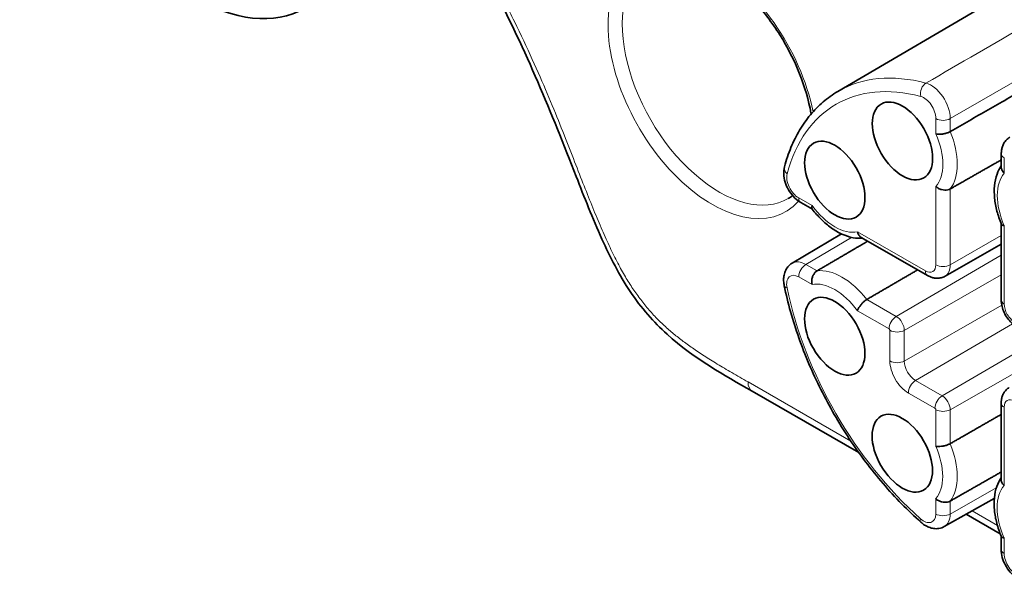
# Model space of a CAD drawing. Header units: millimetres. Extents: x 5 to 589, y 5 to 415.
# Tile 394 of 408: x 494.81 to 502.09, y 364.13 to 368.28. Entities that reach past the tile are written whole.
import ezdxf

# ---------------------------------------------------------------- set-up
doc = ezdxf.new("R2010")
doc.units = ezdxf.units.MM
doc.layers.add('Sichtbar (ISO)', color=7, linetype='Continuous', lineweight=35)
doc.layers.add('Sichtbar schmal (ISO)', color=7, linetype='Continuous', lineweight=18)

msp = doc.modelspace()

# ---------------------------------------------------------------- linework, layer by layer
at = {"layer": 'Sichtbar (ISO)'}
for p, q in [((500.8588401, 367.74744596), (503.78395462, 369.4625026)), ((501.81832924, 367.62073397), (501.81832769, 367.62073735)), ((502.06784102, 367.18689585), (502.06789527, 367.2873031)), ((500.67166106, 366.87742761), (500.58678632, 366.92624388)), ((502.06731194, 366.20777459), (502.06761606, 366.77059533)), ((500.52213415, 366.4793538), (500.8874141, 366.69550352)), ((501.52228074, 366.38818796), (501.03243104, 366.66992832)), ((501.65186195, 366.38257745), (502.06753424, 366.61917512)), ((500.22733905, 365.53312397), (501.01471278, 365.08026066)), ((502.06659478, 364.88059933), (502.06690023, 365.44587288)), ((502.01635209, 364.74151277), (501.64687812, 364.5331737)), ((501.80797281, 364.62401181), (502.06054611, 364.47874257)), ((502.0663169, 364.36634438), (502.06636983, 364.46429826))]:
    msp.add_line(p, q, dxfattribs=at)
for centre, major_axis in [((496.09663175, 369.7921628), (0.82540174, -1.4287099)), ((501.33753472, 367.38184763), (0.1575767, -0.27275371)), ((500.83757725, 367.09264808), (0.1575767, -0.27275371)), ((500.83695413, 365.93949954), (-0.1575767, 0.27275371)), ((501.33628849, 365.07555056), (-0.1575767, 0.27275371))]:
    msp.add_ellipse(centre, major_axis=major_axis, ratio=0.5788091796, dxfattribs=at)
for centre, major_axis, ratio, start_param, end_param in [((502.04928052, 367.79304112), (-0.14497056, 0.25093341), 0.5788091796, 0.2025543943, 0.2027572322), ((500.62419939, 366.30550072), (-0.10175576, 0.17403264), 0.5792646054, 0.003063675, 0.0038163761), ((501.54725009, 364.70843561), (0.09993759, -0.17508404), 0.5792624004, 6.2793752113, 6.2801282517)]:
    msp.add_ellipse(centre, major_axis=major_axis, ratio=ratio, start_param=start_param, end_param=end_param, dxfattribs=at)
for points, knots in [([(500.22734597, 365.53312), (500.01941888, 365.65266643), (499.80089558, 365.77097433), (499.49939621, 366.04278575), (499.40490382, 366.15091398), (499.24452951, 366.39097698), (499.17665586, 366.52429154), (499.04741834, 366.81055534), (498.9864, 366.96582572), (498.74461019, 367.58560449), (498.55471874, 368.05484106), (498.2769348, 368.57741363), (498.23709137, 368.64944006), (498.19649182, 368.72108598)], [0, 0, 0, 0, 0.17648121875, 0.17648121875, 0.26209610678, 0.26209610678, 0.35031826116, 0.35031826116, 0.45227510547, 0.45227510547, 0.75839082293, 0.75839082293, 0.8078172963, 0.8078172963, 0.8078172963, 0.8078172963]), ([(500.66240501, 367.58126275), (500.6620225, 367.58345703), (500.66163372, 367.58565377), (500.64435123, 367.68186397), (500.61590275, 367.78026348), (500.53811669, 367.97609613), (500.48866637, 368.07348985), (500.37382074, 368.25666844), (500.30841555, 368.3424038), (500.16898785, 368.49295979), (500.09501368, 368.5578209), (499.94719605, 368.66029193), (499.87339637, 368.69802817), (499.73401179, 368.74457935), (499.66870311, 368.75319438), (499.56236199, 368.74477016), (499.51908573, 368.73168144), (499.48089986, 368.71016221)], [3.3622120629, 3.3622120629, 3.3622120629, 3.3622120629, 3.3694359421, 3.3694359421, 3.6782491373, 3.6782491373, 3.9890402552, 3.9890402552, 4.3003400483, 4.3003400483, 4.6104656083, 4.6104656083, 4.9183881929, 4.9183881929, 5.2282591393, 5.2282591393, 5.4912791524, 5.4912791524, 5.4912791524, 5.4912791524]), ([(500.85883998, 367.7474459), (500.82084628, 367.72516937), (500.78484309, 367.69947916), (500.71739652, 367.64174962), (500.68595403, 367.60971387), (500.62802066, 367.5398869), (500.60152824, 367.50209812), (500.55370623, 367.42137047), (500.53237455, 367.37843214), (500.49496635, 367.28797682), (500.47888846, 367.24045929), (500.46545268, 367.19092314)], [5.50119006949, 5.50119006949, 5.50119006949, 5.50119006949, 5.60480666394, 5.60480666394, 5.70842325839, 5.70842325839, 5.81203985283, 5.81203985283, 5.91565644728, 5.91565644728, 6.01927304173, 6.01927304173, 6.01927304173, 6.01927304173]), ([(501.58451792, 367.43373831), (501.59028745, 367.43247078), (501.59692536, 367.4317241), (501.60408548, 367.4315134), (501.61124563, 367.43130271), (501.6189291, 367.43162868), (501.62675214, 367.43246889), (501.63457518, 367.4333091), (501.64253701, 367.43466282), (501.65027498, 367.43646883), (501.65801296, 367.43827485), (501.6655269, 367.44053386), (501.67244703, 367.44313198), (501.67936717, 367.4457301), (501.68569518, 367.44866728), (501.69116181, 367.45180185)], [0.00000041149, 0.00000041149, 0.00000041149, 0.00000041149, 0.2, 0.2, 0.2, 0.4, 0.4, 0.4, 0.6, 0.6, 0.6, 0.8, 0.8, 0.8, 1, 1, 1, 1]), ([(502.13067124, 367.40980583), (502.12158276, 367.40441147), (502.1132581, 367.39778084), (502.09886335, 367.3829578), (502.09278855, 367.37478843), (502.08287528, 367.35784118), (502.07902087, 367.34906641), (502.07314315, 367.3314195), (502.07111237, 367.32254084), (502.06849143, 367.30485945), (502.06790056, 367.29605164), (502.06789592, 367.28730247)], [5.50428902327, 5.50428902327, 5.50428902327, 5.50428902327, 5.66007025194, 5.66007025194, 5.81585148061, 5.81585148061, 5.97163270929, 5.97163270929, 6.12741393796, 6.12741393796, 6.28319516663, 6.28319516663, 6.28319516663, 6.28319516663]), ([(500.46545355, 367.19092304), (500.46071183, 367.17344187), (500.45921626, 367.15594477), (500.46059898, 367.11819532), (500.46440561, 367.09797588), (500.4765831, 367.05864856), (500.48498889, 367.03954811), (500.50560814, 367.00350195), (500.51781659, 366.98656618), (500.54553374, 366.95609508), (500.56101864, 366.9425358), (500.58106828, 366.92963183), (500.58390256, 366.92790321), (500.58678655, 366.9262445)], [1.3068738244, 1.3068738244, 1.3068738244, 1.3068738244, 1.6145853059, 1.6145853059, 1.9815310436, 1.9815310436, 2.3484767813, 2.3484767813, 2.7154225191, 2.7154225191, 3.0823682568, 3.0823682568, 3.141602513, 3.141602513, 3.141602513, 3.141602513]), ([(502.06784788, 367.19959607), (502.05467499, 367.18028808), (502.04420915, 367.15908294), (502.02673522, 367.10984981), (502.02078301, 367.08128846), (502.01510921, 367.02197489), (502.01538855, 366.99119926), (502.02154928, 366.92840399), (502.02743771, 366.8963802), (502.04431263, 366.83217032), (502.05530246, 366.79998621), (502.06856315, 366.7683238)], [5.7689186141, 5.7689186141, 5.7689186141, 5.7689186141, 5.9557905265, 5.9557905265, 6.1795201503, 6.1795201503, 6.4032497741, 6.4032497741, 6.6269793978, 6.6269793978, 6.8507090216, 6.8507090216, 6.8507090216, 6.8507090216]), ([(502.0678418, 367.18689544), (502.06784029, 367.18407574), (502.06812401, 367.18119998), (502.06869631, 367.17829413), (502.06988031, 367.17228239), (502.07230434, 367.16614161), (502.07590247, 367.16016125), (502.07950061, 367.15418089), (502.08427136, 367.14836016), (502.090053, 367.14297869)], [0.50332727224, 0.50332727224, 0.50332727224, 0.50332727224, 0.6, 0.6, 0.6, 0.8, 0.8, 0.8, 1, 1, 1, 1]), ([(501.58430828, 367.04596712), (501.59008148, 367.04059367), (501.59672329, 367.03585964), (501.60388371, 367.03193801), (501.61104413, 367.02801638), (501.61872388, 367.02490764), (501.62654297, 367.02271803), (501.63436206, 367.02052843), (501.64231994, 367.019257), (501.65005432, 367.01892577), (501.65778871, 367.01859455), (501.66529906, 367.01920571), (501.6722176, 367.02069897), (501.67913614, 367.02219223), (501.68546485, 367.02456591), (501.69093263, 367.02768258)], [0, 0, 0, 0, 0.2, 0.2, 0.2, 0.4, 0.4, 0.4, 0.6, 0.6, 0.6, 0.8, 0.8, 0.8, 1, 1, 1, 1]), ([(500.66940777, 366.90439391), (500.66762724, 366.89875837), (500.6668316, 366.89371046), (500.66699903, 366.88945535), (500.66716258, 366.88529862), (500.66824652, 366.8818993), (500.67016094, 366.87938822)], [0.00000064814, 0.00000064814, 0.00000064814, 0.00000064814, 0.2, 0.2, 0.2, 0.39537536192, 0.39537536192, 0.39537536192, 0.39537536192]), ([(500.67016093, 366.87938821), (500.69097515, 366.85209436), (500.71337455, 366.82650874), (500.76058393, 366.77984171), (500.78539054, 366.75875837), (500.83672244, 366.72208515), (500.86324783, 366.70648708), (500.91747191, 366.68181102), (500.9451905, 366.67272057), (500.99656525, 366.66330773), (501.02015625, 366.66180197), (501.04345384, 366.66358848)], [1.0032731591, 1.0032731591, 1.0032731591, 1.0032731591, 1.2270012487, 1.2270012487, 1.4507293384, 1.4507293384, 1.674457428, 1.674457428, 1.8981855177, 1.8981855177, 2.085000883, 2.085000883, 2.085000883, 2.085000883]), ([(502.08984336, 366.7552075), (502.08407383, 366.75647502), (502.07930469, 366.75830135), (502.07570278, 366.76056771), (502.07218506, 366.76278109), (502.06978192, 366.76541488), (502.06856316, 366.76832381)], [0.00000041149, 0.00000041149, 0.00000041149, 0.00000041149, 0.2, 0.2, 0.2, 0.39532409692, 0.39532409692, 0.39532409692, 0.39532409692]), ([(501.0324316, 366.66992966), (501.0299804, 366.67133942), (501.02762297, 366.67302562), (501.02538563, 366.67497742), (501.02075887, 366.67901366), (501.01664688, 366.68418724), (501.0132609, 366.69029333), (501.00987493, 366.69639941), (501.00721402, 366.70343735), (501.00543917, 366.7111234)], [0.50328640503, 0.50328640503, 0.50328640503, 0.50328640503, 0.6, 0.6, 0.6, 0.8, 0.8, 0.8, 0.99999973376, 0.99999973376, 0.99999973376, 0.99999973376]), ([(500.52205964, 366.47930715), (500.50995404, 366.47212163), (500.49924793, 366.46273111), (500.4820053, 366.4417203), (500.47544508, 366.4301601), (500.46591063, 366.4067003), (500.46289046, 366.39478105), (500.45941906, 366.37111064), (500.45896418, 366.35933785), (500.46002126, 366.33602022), (500.46153854, 366.32446865), (500.46389094, 366.31300107), (500.46390287, 366.31294298), (500.46391483, 366.3128849)], [0.7919136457, 0.7919136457, 0.7919136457, 0.7919136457, 0.9994128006, 0.9994128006, 1.2079737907, 1.2079737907, 1.4165347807, 1.4165347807, 1.6250957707, 1.6250957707, 1.8336567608, 1.8336567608, 1.8347185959, 1.8347185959, 1.8347185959, 1.8347185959]), ([(500.66909221, 366.32102422), (500.66731901, 366.32870319), (500.66652966, 366.33681738), (500.666704, 366.34497863), (500.66687835, 366.3531399), (500.66801765, 366.36134875), (500.67002374, 366.36921936), (500.67202983, 366.37708997), (500.67490087, 366.38462253), (500.67847572, 366.3914913), (500.68205057, 366.39836007), (500.68633206, 366.40456324), (500.69108163, 366.40981162), (500.69583119, 366.41505999), (500.7010469, 366.41935661), (500.70647692, 366.42253589)], [0.00000026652, 0.00000026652, 0.00000026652, 0.00000026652, 0.2, 0.2, 0.2, 0.4, 0.4, 0.4, 0.6, 0.6, 0.6, 0.8, 0.8, 0.8, 1, 1, 1, 1]), ([(501.52228074, 366.38818796), (501.52927131, 366.38416728), (501.53660784, 366.38057272), (501.5520773, 366.37448857), (501.56021511, 366.37199701), (501.57733662, 366.3685346), (501.5863299, 366.36756712), (501.60493692, 366.36774025), (501.61455585, 366.36889663), (501.6336398, 366.37381001), (501.64308653, 366.37758255), (501.65186194, 366.38257745)], [1.57079632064, 1.57079632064, 1.57079632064, 1.57079632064, 1.72706991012, 1.72706991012, 1.88334349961, 1.88334349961, 2.03961708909, 2.03961708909, 2.19589067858, 2.19589067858, 2.35216426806, 2.35216426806, 2.35216426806, 2.35216426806]), ([(500.46391409, 366.31288516), (500.48998744, 366.18624923), (500.52609934, 366.05733297), (500.6167713, 365.8001581), (500.67133019, 365.6719077), (500.79658157, 365.42134304), (500.86727056, 365.29903682), (501.02185083, 365.06543649), (501.10573687, 364.95414941), (501.28329603, 364.7472314), (501.37696259, 364.65160558), (501.47366235, 364.56582079)], [0.2639122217, 0.2639122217, 0.2639122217, 0.2639122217, 0.4725066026, 0.4725066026, 0.6811009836, 0.6811009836, 0.8896953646, 0.8896953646, 1.0982897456, 1.0982897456, 1.3068841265, 1.3068841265, 1.3068841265, 1.3068841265]), ([(501.00512354, 366.12775378), (501.00690405, 366.13338927), (501.00956879, 366.139517), (501.01295958, 366.1458277), (501.01635037, 366.15213843), (501.02046831, 366.15863269), (501.02510038, 366.16499153), (501.02973245, 366.17135038), (501.03487775, 366.17757363), (501.04030475, 366.18337642), (501.04573175, 366.1891792), (501.0514408, 366.19456087), (501.05714776, 366.1992597), (501.06285471, 366.20395854), (501.06856054, 366.2079761), (501.07400886, 366.21114741)], [0.00000076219, 0.00000076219, 0.00000076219, 0.00000076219, 0.2, 0.2, 0.2, 0.4, 0.4, 0.4, 0.6, 0.6, 0.6, 0.8, 0.8, 0.8, 1, 1, 1, 1]), ([(502.06731194, 366.20777459), (502.06730318, 366.19156405), (502.06945521, 366.1756898), (502.07694821, 366.14470898), (502.08231272, 366.12960024), (502.09573325, 366.1005406), (502.10379287, 366.08659575), (502.12227319, 366.06046083), (502.13268684, 366.04827064), (502.15579211, 366.02631381), (502.16847388, 366.01652561), (502.18252714, 366.00844279)], [6.283185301, 6.283185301, 6.283185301, 6.283185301, 6.5973445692, 6.5973445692, 6.9115038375, 6.9115038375, 7.2256631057, 7.2256631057, 7.5398223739, 7.5398223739, 7.8539816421, 7.8539816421, 7.8539816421, 7.8539816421]), ([(502.12676738, 365.56102955), (502.11804984, 365.55591827), (502.11005712, 365.5496129), (502.09626029, 365.53552101), (502.09045181, 365.52775818), (502.0810066, 365.51171063), (502.07735358, 365.50342929), (502.07180463, 365.48685377), (502.069901, 365.47855295), (502.06745135, 365.46210019), (502.0669046, 365.45394303), (502.06690023, 365.44587288)], [5.50118998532, 5.50118998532, 5.50118998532, 5.50118998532, 5.65758905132, 5.65758905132, 5.81398811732, 5.81398811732, 5.97038718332, 5.97038718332, 6.12678624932, 6.12678624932, 6.28318531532, 6.28318531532, 6.28318531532, 6.28318531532]), ([(501.58327168, 365.12744124), (501.58904121, 365.12617371), (501.59567912, 365.12542703), (501.60283925, 365.12521633), (501.60999939, 365.12500564), (501.61768286, 365.12533161), (501.6255059, 365.12617182), (501.63332894, 365.12701203), (501.64129077, 365.12836575), (501.64902875, 365.13017176), (501.65676672, 365.13197778), (501.66428066, 365.13423679), (501.6712008, 365.13683491), (501.67812093, 365.13943303), (501.68444894, 365.14237021), (501.68991557, 365.14550478)], [0.00000041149, 0.00000041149, 0.00000041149, 0.00000041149, 0.2, 0.2, 0.2, 0.4, 0.4, 0.4, 0.6, 0.6, 0.6, 0.8, 0.8, 0.8, 1, 1, 1, 1]), ([(502.06660164, 364.893299), (502.05342892, 364.87399124), (502.04296317, 364.85278638), (502.02548916, 364.80355348), (502.01953687, 364.77499204), (502.01386297, 364.71567825), (502.0141423, 364.68490251), (502.02030303, 364.62210699), (502.02619148, 364.59008307), (502.04306648, 364.52587294), (502.05405638, 364.4936887), (502.06731715, 364.46202617)], [5.7689186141, 5.7689186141, 5.7689186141, 5.7689186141, 5.9557882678, 5.9557882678, 6.1795187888, 6.1795187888, 6.4032493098, 6.4032493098, 6.6269798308, 6.6269798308, 6.8507103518, 6.8507103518, 6.8507103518, 6.8507103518]), ([(502.08880651, 364.83667918), (502.08303849, 364.84204785), (502.07827151, 364.8478604), (502.07467191, 364.85383829), (502.0710723, 364.85981619), (502.06864137, 364.86596), (502.06745319, 364.87198253), (502.06687909, 364.87489251), (502.06659465, 364.8777741), (502.06659624, 364.88059915)], [0.00000062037, 0.00000062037, 0.00000062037, 0.00000062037, 0.2, 0.2, 0.2, 0.4, 0.4, 0.4, 0.49663623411, 0.49663623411, 0.49663623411, 0.49663623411]), ([(501.58306204, 364.73967005), (501.58883524, 364.73429661), (501.59547705, 364.72956257), (501.60263747, 364.72564094), (501.60979789, 364.72171931), (501.61747764, 364.71861057), (501.62529674, 364.71642096), (501.63311583, 364.71423136), (501.6410737, 364.71295993), (501.64880809, 364.7126287), (501.65654247, 364.71229748), (501.66405283, 364.71290864), (501.67097137, 364.7144019), (501.67788991, 364.71589516), (501.68421861, 364.71826884), (501.68968639, 364.72138551)], [0, 0, 0, 0, 0.2, 0.2, 0.2, 0.4, 0.4, 0.4, 0.6, 0.6, 0.6, 0.8, 0.8, 0.8, 1, 1, 1, 1]), ([(501.47366246, 364.56582161), (501.48236999, 364.55809681), (501.49161111, 364.55101315), (501.51126508, 364.53844881), (501.52168108, 364.53296021), (501.5438984, 364.52413474), (501.55572014, 364.52079023), (501.58078041, 364.51730823), (501.59405883, 364.51720037), (501.6209244, 364.52161005), (501.63447331, 364.52620342), (501.64680046, 364.53313242)], [1.3068738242, 1.3068738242, 1.3068738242, 1.3068738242, 1.5153092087, 1.5153092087, 1.7237445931, 1.7237445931, 1.9321799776, 1.9321799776, 2.1406153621, 2.1406153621, 2.3490507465, 2.3490507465, 2.3490507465, 2.3490507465]), ([(502.06731706, 364.46202613), (502.06853271, 364.45912525), (502.07092838, 364.4564941), (502.07444048, 364.45428031), (502.07804135, 364.45201057), (502.08281425, 364.45017865), (502.08859723, 364.44890817)], [0.60493017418, 0.60493017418, 0.60493017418, 0.60493017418, 0.8, 0.8, 0.8, 1, 1, 1, 1]), ([(502.06631755, 364.36634426), (502.0663062, 364.34573535), (502.06949445, 364.32542541), (502.08054355, 364.28583177), (502.08844642, 364.26655068), (502.10814089, 364.23000014), (502.11993084, 364.21274224), (502.14684643, 364.18147566), (502.16194901, 364.16744995), (502.19561447, 364.14406904), (502.21421865, 364.13460007), (502.23511008, 364.12909979)], [6.2831754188, 6.2831754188, 6.2831754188, 6.2831754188, 6.6501211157, 6.6501211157, 7.0170668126, 7.0170668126, 7.3840125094, 7.3840125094, 7.7509582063, 7.7509582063, 8.1179039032, 8.1179039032, 8.1179039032, 8.1179039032])]:
    msp.add_open_spline(points, degree=3, knots=knots, dxfattribs=at)
for points, weights in [([(503.96310392, 368.75449899), (502.81698711, 368.09735006), (501.69116181, 367.45180185)], [1.00000000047, 1.0000000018, 1.00000000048]), ([(501.69093263, 367.02768258), (501.87911838, 367.13494961), (502.06787109, 367.24254078)], [1.00000000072, 1.00000000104, 1.00000000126]), ([(501.08115141, 366.64190647), (500.89353178, 366.53205633), (500.70647692, 366.42253589)], [1.00000000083, 1.00000000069, 1.00000000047]), ([(501.07400886, 366.21114741), (501.26161774, 366.32034921), (501.44979137, 366.42988071)], [0.99999999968, 0.999999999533, 0.999999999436]), ([(502.06685472, 365.36164072), (501.87810167, 365.25341068), (501.68991557, 365.14550478)], [1.00000000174, 1.00000000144, 1.00000000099]), ([(501.68968639, 364.72138551), (501.87787214, 364.82865254), (502.06662485, 364.93624371)], [1.00000000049, 1.00000000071, 1.00000000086])]:
    msp.add_rational_spline(points, weights, degree=2, dxfattribs=at)
msp.add_open_spline([(500.4939342, 366.95667401), (500.50488221, 366.96315619), (500.515413, 366.97036481), (500.52553691, 366.97831734)], degree=3, dxfattribs=at)
at = {"layer": 'Sichtbar schmal (ISO)'}
for p, q in [((503.9631617, 368.86371925), (501.69121224, 367.54706777)), ((501.58457845, 367.54718551), (501.58451792, 367.43373834)), ((501.69116181, 367.45180185), (501.69121223, 367.54706776)), ((502.09005325, 367.14297816), (502.09011503, 367.25642274)), ((501.58430803, 367.04596765), (501.58399568, 366.46765629)), ((501.69062995, 366.46754454), (501.69093263, 367.02768258)), ((500.66940774, 366.90439394), (500.57109723, 366.96093903)), ((502.08953107, 366.17689421), (502.08984337, 366.75520747)), ((500.96173533, 366.66991272), (500.6239223, 366.47001653)), ((501.50659192, 366.42288222), (501.00543918, 366.7111234)), ((502.06756875, 366.6830416), (501.69062995, 366.46754454)), ((502.0674908, 366.53878313), (501.29174404, 366.08591554)), ((500.70647692, 366.42253589), (500.62391891, 366.47001846)), ((500.57078199, 366.37756714), (500.66909219, 366.32102422)), ((501.3512173, 365.98301485), (502.06741174, 366.39246539)), ((501.29174404, 366.08591554), (501.07400886, 366.21114741)), ((502.07139963, 366.16830394), (501.35109491, 365.75650353)), ((501.00512357, 366.12775375), (501.23860922, 365.99346244)), ((501.43428863, 365.61256165), (502.15110988, 366.03102955)), ((501.24458305, 365.98312656), (501.24446086, 365.75661519)), ((501.35109491, 365.75650353), (501.3512173, 365.98301485)), ((502.34350189, 365.91585707), (501.63057807, 365.49966444)), ((501.69005133, 365.39676375), (502.47038195, 365.84288115)), ((500.19620697, 365.60196362), (500.95610683, 365.16490209)), ((501.63057807, 365.49966444), (501.43428863, 365.61256165)), ((501.38115386, 365.52010877), (501.57744325, 365.40721134)), ((501.58341708, 365.39687547), (501.58327168, 365.12744127)), ((501.68991557, 365.14550478), (501.69005133, 365.39676375)), ((502.08880652, 364.83667922), (502.08911936, 365.41499245)), ((501.68963382, 364.62611491), (502.03111424, 364.8186702)), ((501.5830618, 364.73967058), (501.58300008, 364.62622604)), ((501.68963382, 364.62611495), (501.68968639, 364.72138551)), ((501.85268937, 364.6492266), (502.03901977, 364.54205741)), ((502.08853666, 364.33546326), (502.08859747, 364.4489084))]:
    msp.add_line(p, q, dxfattribs=at)
for centre, major_axis, ratio, start_param, end_param in [((505.58374848, 368.10617108), (-2.32568495, 4.02559016), 0.5788091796, 4.0122654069, 7.3937489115), ((499.93177844, 367.8012743), (0.54404372, -0.94169981), 0.5788091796, 1.0418243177, 6.4754238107), ((499.98427358, 367.83160206), (0.50652689, -0.87676092), 0.5788091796, 3.1353983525, 6.2893796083), ((501.83655752, 365.94132437), (-0.989183, 1.71220326), 0.5788091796, 5.7620128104, 6.8049851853), ((501.88965895, 365.9720024), (-1.02700193, 1.77766506), 0.5788091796, 5.7620130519, 6.2869019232), ((501.5255188, 367.74211943), (-0.01924821, -0.0731084), 0.7072044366, 3.7585320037, 5.3241086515), ((501.5488293, 367.62940006), (-0.10096649, 0.17448715), 0.5753411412, 3.9268463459, 5.7616156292), ((501.69340762, 367.58744437), (-0.1173071, 0.20304998), 0.5788091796, 0.0969992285, 0.0970224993), ((501.49535897, 367.59850194), (-0.06302821, 0.10909719), 0.5788068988, 3.9272944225, 5.7620226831), ((501.63795938, 367.57802503), (0.0755998, -0.00004137), 0.576445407, 3.9287309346, 5.4942959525), ((501.33753472, 367.38184763), (0.21096346, -0.36516228), 0.5788091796, 0.1881465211, 1.3832720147), ((501.39063616, 367.41252566), (0.24878135, -0.43062227), 0.5788091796, 0.2367228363, 1.334700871), ((502.14349573, 367.2872624), (-0.0755998, 0.00004006), 0.5764340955, 6.2831708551, 7.0703181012), ((500.53841686, 367.17113197), (-0.07296332, 0.01979107), 0.7069468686, 0, 0.9585967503), ((500.57115215, 367.06389606), (0.06302821, -0.10909717), 0.5788115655, 3.6633822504, 5.4981107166), ((502.33682656, 366.80709819), (-0.21096346, 0.36516228), 0.5788091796, 0.1881465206, 1.3832720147), ((500.62447791, 366.99177841), (-0.03769136, -0.06553391), 0.5768047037, 5.4957267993, 6.2831877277), ((500.83757725, 367.09264808), (0.21096346, -0.36516228), 0.5788091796, 4.900541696, 6.0956611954), ((500.62419939, 366.30550072), (-0.10175576, 0.17403264), 0.5792646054, 5.4950929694, 6.2862489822), ((500.62416268, 366.40840678), (0.03769249, 0.06553326), 0.5767933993, 0.788584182, 2.3541485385), ((500.89005556, 365.97017758), (-0.24878135, 0.43062227), 0.5788091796, 4.9491118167, 6.0470898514), ((501.50664018, 366.51214781), (0.0546473, -0.09459046), 0.5788091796, 5.4981005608, 7.0688974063), ((501.63737669, 366.49849574), (-0.07559999, 0.00004085), 0.5764385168, 0.7871351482, 2.3526968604), ((501.55974161, 366.54282585), (0.09246526, -0.16005059), 0.5788091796, 6.2794687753, 7.0688971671), ((500.57072564, 366.27461132), (-0.06302858, 0.10909698), 0.5788092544, 5.4980888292, 7.332817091), ((501.55997288, 366.45372163), (-0.03769214, -0.06553368), 0.5768002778, 5.4957336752, 6.2831853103), ((500.53796132, 366.32813119), (-0.07404649, -0.01524629), 0.4060109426, 6.2831721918, 6.9690889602), ((501.83655752, 365.94132437), (0.989183, -1.71220326), 0.5788091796, 4.1912164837, 5.2341888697), ((500.83695413, 365.93949954), (-0.21096346, 0.36516228), 0.5788091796, 4.9005419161, 6.0956611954), ((502.14291193, 366.20773374), (-0.07559999, 0.00004085), 0.5764385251, 0, 0.7871379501), ((502.16688657, 366.13240264), (0.0546473, -0.09459046), 0.5788091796, 3.927304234, 5.4981010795), ((501.29199019, 366.02430204), (-0.03769211, -0.06553369), 0.5768005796, 3.930174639, 5.4957365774), ((501.29170695, 366.01724262), (-0.04204072, 0.07276941), 0.5788091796, 3.9273045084, 5.4981012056), ((501.23860553, 365.98656459), (-0.00422273, 0.00730924), 0.5788091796, 3.9273018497, 5.4981061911), ((501.29796406, 366.01396605), (0.07559999, -0.00004085), 0.5764385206, 3.9287278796, 5.4942893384), ((501.38123911, 365.67794621), (-0.09662611, 0.16725271), 0.5788091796, 0.7857115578, 2.3565085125), ((501.29784166, 365.78745473), (-0.07559999, 0.00004085), 0.5764385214, 0.7871391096, 2.3526969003), ((501.43434054, 365.70862425), (-0.05880836, 0.10179297), 0.5788091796, 0.7857118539, 2.3565081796), ((500.30212504, 365.66315111), (-0.07478599, -0.13002714), 0.5768002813, 5.4957350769, 6.2831853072), ((501.43453475, 365.55094815), (0.03769214, 0.06553368), 0.5768002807, 0.7885820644, 2.3541398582), ((501.63082422, 365.43805094), (-0.03769211, -0.06553369), 0.5768005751, 3.9301746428, 5.4957365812), ((501.63054098, 365.43099152), (-0.04204072, 0.07276941), 0.5788091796, 3.927304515, 5.4981012), ((502.14250022, 365.44583203), (-0.07559999, 0.00004085), 0.5764385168, 0.0000000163, 0.7871379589), ((502.16647487, 365.37050093), (-0.0546473, 0.09459046), 0.5788091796, 5.4981005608, 7.0688974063), ((501.57743956, 365.40031349), (-0.00422273, 0.00730924), 0.5788091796, 3.9273018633, 5.4981061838), ((501.63679808, 365.42771496), (0.07559999, -0.00004085), 0.5764385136, 3.9287278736, 5.4942893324), ((501.33628849, 365.07555056), (0.21096346, -0.36516228), 0.5788091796, 0.1881465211, 1.3832720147), ((501.38938992, 365.10622859), (0.24878135, -0.43062227), 0.5788091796, 0.2367228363, 1.334700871), ((502.33558032, 364.50080112), (-0.21096346, 0.36516228), 0.5788091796, 0.1881526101, 1.3832769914), ((501.49378062, 364.67754039), (0.0630278, -0.10909741), 0.5788093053, 5.2341809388, 7.0689092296), ((501.63638101, 364.65706526), (-0.0755998, 0.00004035), 0.5764315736, 0.7871304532, 2.3526947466), ((501.54725009, 364.70843561), (0.09993759, -0.17508404), 0.5792624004, 6.2801282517, 7.0719068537), ((501.52383302, 364.62237466), (-0.05017056, -0.05655305), 0.4064544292, 5.5971052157, 6.2831987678), ((502.14191735, 364.36630263), (-0.0755998, 0.00004163), 0.5764430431, 6.2831826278, 7.0703300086), ((502.17775649, 364.28414704), (0.06302819, -0.1090972), 0.5788114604, 3.9272945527, 5.7620228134)]:
    msp.add_ellipse(centre, major_axis=major_axis, ratio=ratio, start_param=start_param, end_param=end_param, dxfattribs=at)
for points, knots in [([(503.78487106, 369.12584333), (503.5311787, 368.97898945), (503.27784222, 368.83233872), (503.0248648, 368.68589021), (502.77188739, 368.5394417), (502.51926905, 368.39319543), (502.26700984, 368.24715138), (502.01475063, 368.10110734), (501.76285057, 367.95526552), (501.51130648, 367.80962678)], [0, 0, 0, 0, 0.3333333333, 0.3333333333, 0.3333333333, 0.6666666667, 0.6666666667, 0.6666666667, 1, 1, 1, 1]), ([(498.22143374, 368.734203), (498.25304378, 368.67805435), (498.28489325, 368.62045273), (498.31636571, 368.56203586), (498.36963772, 368.46315631), (498.42182959, 368.36194101), (498.46989555, 368.26448968), (498.51796151, 368.16703834), (498.56190156, 368.07335096), (498.60204692, 367.98467711), (498.64219227, 367.89600327), (498.67854293, 367.81234295), (498.71219137, 367.73279167), (498.74583982, 367.65324039), (498.77678605, 367.57779814), (498.80572662, 367.50595119), (498.83466719, 367.43410423), (498.86160209, 367.36585257), (498.88704305, 367.300816), (498.91248401, 367.23577942), (498.93643103, 367.17395793), (498.95941193, 367.11504206), (498.98239283, 367.0561262), (499.00440761, 367.00011595), (499.02578481, 366.94672737), (499.04716201, 366.89333879), (499.06790163, 366.84257186), (499.08812695, 366.79440958), (499.10835226, 366.7462473), (499.12806328, 366.70068967), (499.14747029, 366.65768948), (499.16687729, 366.6146893), (499.18598029, 366.57424657), (499.20501184, 366.53593392), (499.2240434, 366.49762127), (499.24300351, 366.4614387), (499.26180727, 366.42761729), (499.28061102, 366.39379588), (499.29925842, 366.36233563), (499.31778627, 366.33286209), (499.33631411, 366.30338855), (499.35472241, 366.27590173), (499.37378633, 366.24918946), (499.39285024, 366.2224772), (499.41256979, 366.19653949), (499.43342264, 366.17096248), (499.45427549, 366.14538547), (499.47626165, 366.12016916), (499.49887548, 366.09596313), (499.52148932, 366.07175711), (499.54473082, 366.04856138), (499.56796186, 366.02671816), (499.5911929, 366.00487495), (499.61441349, 365.98438425), (499.63762291, 365.96490366), (499.66083232, 365.94542308), (499.68403057, 365.92695261), (499.70828021, 365.90850329), (499.73252986, 365.89005396), (499.7578309, 365.87162577), (499.78502281, 365.85269661), (499.81221471, 365.83376745), (499.84129748, 365.81433731), (499.87205586, 365.79456568), (499.90281424, 365.77479404), (499.93524822, 365.75468092), (499.96930541, 365.73412768), (500.0033626, 365.71357444), (500.03904299, 365.69258108), (500.07680766, 365.67068448), (500.11457233, 365.64878787), (500.15442128, 365.62598802), (500.19620347, 365.60196564)], [0.12626710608, 0.12626710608, 0.12626710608, 0.12626710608, 0.14814814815, 0.14814814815, 0.14814814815, 0.18518518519, 0.18518518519, 0.18518518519, 0.22222222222, 0.22222222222, 0.22222222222, 0.25925925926, 0.25925925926, 0.25925925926, 0.2962962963, 0.2962962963, 0.2962962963, 0.33333333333, 0.33333333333, 0.33333333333, 0.37037037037, 0.37037037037, 0.37037037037, 0.40740740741, 0.40740740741, 0.40740740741, 0.44444444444, 0.44444444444, 0.44444444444, 0.48148148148, 0.48148148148, 0.48148148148, 0.51851851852, 0.51851851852, 0.51851851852, 0.55555555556, 0.55555555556, 0.55555555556, 0.59259259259, 0.59259259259, 0.59259259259, 0.62962962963, 0.62962962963, 0.62962962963, 0.66666666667, 0.66666666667, 0.66666666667, 0.7037037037, 0.7037037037, 0.7037037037, 0.74074074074, 0.74074074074, 0.74074074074, 0.77777777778, 0.77777777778, 0.77777777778, 0.81481481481, 0.81481481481, 0.81481481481, 0.85185185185, 0.85185185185, 0.85185185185, 0.88888888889, 0.88888888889, 0.88888888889, 0.92592592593, 0.92592592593, 0.92592592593, 0.96296296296, 0.96296296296, 0.96296296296, 1, 1, 1, 1])]:
    msp.add_open_spline(points, degree=3, knots=knots, dxfattribs=at)

doc.saveas('drawing.dxf')
